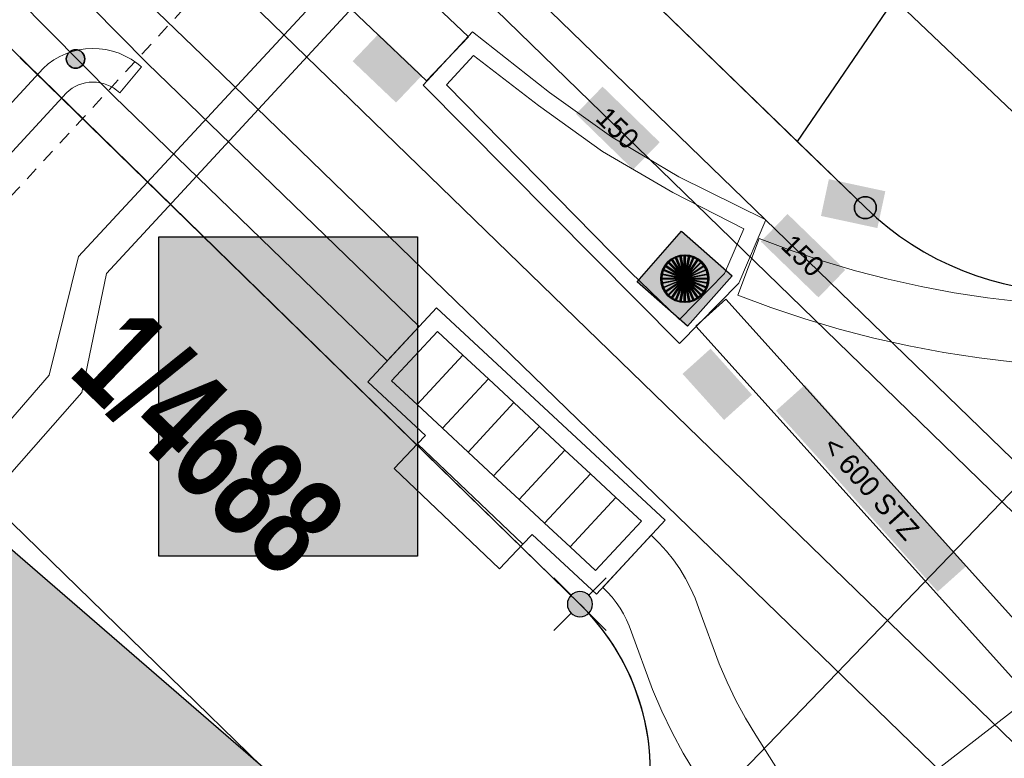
# Model space of a CAD drawing. Header units: metres. Extents: x 2695560 to 2696939, y 1260491 to 1262050.
# Tile 281 of 656: x 2695875 to 2695889, y 1260885 to 1260896. Entities that reach past the tile are written whole.
import ezdxf

# ---------------------------------------------------------------- set-up
doc = ezdxf.new("R2010")
doc.units = ezdxf.units.M
doc.linetypes.add('AUSGEZOGEN', pattern=[0])
doc.linetypes.add('VERDECKT2_S2', pattern=[0.36, 0.2, -0.16])
for name, color, linetype in [('XR$1$AV_Gebäudeflächen (BB)', 7, 'AUSGEZOGEN'), ('XR$1$AV_Grenzpunkte', 7, 'AUSGEZOGEN'), ('XR$1$AV_Grundstück-Nr.', 7, 'AUSGEZOGEN'), ('XR$1$AV_Linien (BB)', 7, 'AUSGEZOGEN'), ('XR$1$AW_LK_Schachtdeckel', 24, 'AUSGEZOGEN'), ('XR$1$EW_LK_Knoten', 1, 'AUSGEZOGEN'), ('XR$1$Liegenschaftsgrenzen', 7, 'AUSGEZOGEN'), ('XR$1$PFAV', 255, 'AUSGEZOGEN'), ('XR$1$PFAW', 255, 'AUSGEZOGEN'), ('XR$1$RAEW', 8, 'AUSGEZOGEN'), ('XR$1$RP_Abstandslinie', 7, 'AUSGEZOGEN')]:
    doc.layers.add(name, color=color, linetype=linetype)
for name, color, linetype, lineweight in [('XR$2$ABW-Flaeche-oberirdisch', 6, 'AUSGEZOGEN', 18), ('XR$2$ABW-Linie-R-ungenau', 4, 'VERDECKT2_S2', 18), ('XR$2$ABW-LinieFlaeche-R-genau', 4, 'AUSGEZOGEN', 18), ('XR$2$ABW-Punkt', 6, 'AUSGEZOGEN', 18), ('XR$2$ELE-Flaeche-oberirdisch', 1, 'AUSGEZOGEN', 18), ('XR$2$ELE-LinieAnker_Strebe', 1, 'AUSGEZOGEN', 18), ('XR$2$ELE-LinieFlaeche-genau', 1, 'AUSGEZOGEN', 18), ('XR$2$GAS-Linie-genau', 12, 'AUSGEZOGEN', 18), ('XR$2$KOM-Linie-U-genau', 91, 'AUSGEZOGEN', 18), ('XR$2$WAS-Linie-genau', 5, 'AUSGEZOGEN', 18), ('XR$2$WEI-Text', 59, 'AUSGEZOGEN', 18)]:
    doc.layers.add(name, color=color, linetype=linetype, lineweight=lineweight)
doc.styles.add('ARIAL', font='arial.ttf')
doc.styles.add('TXT', font='txt')

# ---------------------------------------------------------------- blocks, each defined once
blk = doc.blocks.new('COMPLEXOBJECT_222')
at = {"layer": 'XR$1$AV_Linien (BB)', "color": 7, "linetype": 'AUSGEZOGEN', "transparency": 33554687}
blk.add_line((5886.46, 10893.15), (5885.448, 10894.132), dxfattribs=at)
blk.add_arc((5889.578, 10896.392), 4.498, 226.1136, 312.9036, dxfattribs=at)
blk = doc.blocks.new('COMPLEXOBJECT_234')
at = {"layer": 'XR$1$AV_Linien (BB)', "color": 7, "linetype": 'AUSGEZOGEN', "transparency": 33554687}
blk.add_line((5882.22, 10887.26), (5873.896, 10895.381), dxfattribs=at)
blk.add_arc((5879.765, 10884.762), 3.502, 339.1044, 45.4963, dxfattribs=at)
blk = doc.blocks.new('COMPLEXOBJECT_1313')
at = {"layer": 'XR$1$Liegenschaftsgrenzen', "color": 7, "linetype": 'AUSGEZOGEN', "transparency": 33554687}
blk.add_line((5874.33, 10904.93), (5886.46, 10893.15), dxfattribs=at)
blk.add_arc((5889.578, 10896.392), 4.498, 226.1136, 312.9036, dxfattribs=at)
blk = doc.blocks.new('COMPLEXOBJECT_1314')
at = {"layer": 'XR$1$Liegenschaftsgrenzen', "color": 7, "linetype": 'AUSGEZOGEN', "transparency": 33554687}
blk.add_line((5882.22, 10887.26), (5867.02, 10902.09), dxfattribs=at)
blk.add_arc((5879.766, 10884.762), 3.502, 319.5413, 45.5004, dxfattribs=at)
blk = doc.blocks.new('BWAV19')
at = {"layer": 'XR$1$PFAV', "transparency": 33554687}
blk.add_hatch(color=7, dxfattribs=at).paths.add_polyline_path([(0, 0.24), (-0.024, 0.239), (-0.048, 0.235), (-0.072, 0.229), (-0.095, 0.221), (-0.116, 0.21), (-0.137, 0.197), (-0.156, 0.182), (-0.174, 0.165), (-0.19, 0.147), (-0.204, 0.127), (-0.215, 0.106), (-0.225, 0.083), (-0.232, 0.06), (-0.237, 0.036), (-0.24, 0.012), (-0.24, -0.012), (-0.237, -0.036), (-0.232, -0.06), (-0.225, -0.083), (-0.215, -0.106), (-0.204, -0.127), (-0.19, -0.147), (-0.174, -0.165), (-0.156, -0.182), (-0.137, -0.197), (-0.116, -0.21), (-0.095, -0.221), (-0.072, -0.229), (-0.048, -0.235), (-0.024, -0.239), (0, -0.24), (0.024, -0.239), (0.048, -0.235), (0.072, -0.229), (0.095, -0.221), (0.116, -0.21), (0.137, -0.197), (0.156, -0.182), (0.174, -0.165), (0.19, -0.147), (0.204, -0.127), (0.215, -0.106), (0.225, -0.083), (0.232, -0.06), (0.237, -0.036), (0.24, -0.012), (0.24, 0.012), (0.237, 0.036), (0.232, 0.06), (0.225, 0.083), (0.215, 0.106), (0.204, 0.127), (0.19, 0.147), (0.174, 0.165), (0.156, 0.182), (0.137, 0.197), (0.116, 0.21), (0.095, 0.221), (0.072, 0.229), (0.048, 0.235), (0.024, 0.239)])
at = {"color": 7, "transparency": 33554687}
for p, q in [((-0.5, 0.5), (-0.17, 0.17)), ((0.17, 0.17), (0.5, 0.5)), ((-0.5, -0.5), (-0.17, -0.17)), ((0.17, -0.17), (0.5, -0.5))]:
    blk.add_line(p, q, dxfattribs=at)
for start, end in [(90, 270), (270, 90)]:
    blk.add_arc((0, 0), 0.24, start, end, dxfattribs=at)
blk = doc.blocks.new('BAV15')
at = {"layer": 'XR$1$PFAV', "transparency": 33554687}
blk.add_hatch(color=7, dxfattribs=at).paths.add_polyline_path([(0.5, 0), (0.49, 0.101), (0.459, 0.197), (0.41, 0.286), (0.344, 0.362), (0.264, 0.424), (0.174, 0.469), (0.076, 0.494), (-0.025, 0.499), (-0.125, 0.484), (-0.22, 0.449), (-0.306, 0.395), (-0.379, 0.326), (-0.437, 0.243), (-0.477, 0.15), (-0.497, 0.051), (-0.497, -0.051), (-0.477, -0.15), (-0.437, -0.243), (-0.379, -0.326), (-0.306, -0.395), (-0.22, -0.449), (-0.125, -0.484), (-0.025, -0.499), (0.076, -0.494), (0.174, -0.469), (0.264, -0.424), (0.344, -0.362), (0.41, -0.286), (0.459, -0.197), (0.49, -0.101)])
at = {"color": 7, "transparency": 33554687}
for start, end in [(90, 270), (270, 90)]:
    blk.add_arc((0, 0), 0.5, start, end, dxfattribs=at)
at = {"layer": 'XR$1$PFAV', "transparency": 33554687}
blk.add_circle((0, 0), 0.5, dxfattribs=at)
blk = doc.blocks.new('BAW2087')
at = {"lineweight": 25, "true_color": 0x000000, "transparency": 33554687}
h = blk.add_hatch(color=18, dxfattribs=at)
h.paths.add_polyline_path([(-0.5, 0.5), (-0.5, -0.5), (0.5, -0.5), (0.5, 0.5)])
h.paths.add_polyline_path([(0.337, -0.069), (0.316, -0.136), (0.282, -0.196), (0.237, -0.249), (0.182, -0.292), (0.119, -0.322), (0.052, -0.34), (-0.017, -0.343), (-0.086, -0.333), (-0.151, -0.309), (-0.21, -0.272), (-0.261, -0.224), (-0.301, -0.167), (-0.328, -0.103), (-0.342, -0.035), (-0.342, 0.035), (-0.328, 0.103), (-0.301, 0.167), (-0.261, 0.224), (-0.21, 0.272), (-0.151, 0.309), (-0.086, 0.333), (-0.017, 0.343), (0.052, 0.34), (0.119, 0.322), (0.182, 0.292), (0.237, 0.249), (0.282, 0.196), (0.316, 0.136), (0.337, 0.069), (0.344, 0)], flags=16)
at = {"layer": 'XR$1$PFAW', "lineweight": 25, "transparency": 33554687}
blk.add_hatch(color=7, dxfattribs=at).paths.add_polyline_path([(0.344, 0), (0.337, 0.069), (0.316, 0.136), (0.282, 0.196), (0.237, 0.249), (0.182, 0.292), (0.119, 0.322), (0.052, 0.34), (-0.017, 0.343), (-0.086, 0.333), (-0.151, 0.309), (-0.21, 0.272), (-0.261, 0.224), (-0.301, 0.167), (-0.328, 0.103), (-0.342, 0.035), (-0.342, -0.035), (-0.328, -0.103), (-0.301, -0.167), (-0.261, -0.224), (-0.21, -0.272), (-0.151, -0.309), (-0.086, -0.333), (-0.017, -0.343), (0.052, -0.34), (0.119, -0.322), (0.182, -0.292), (0.237, -0.249), (0.282, -0.196), (0.316, -0.136), (0.337, -0.069)])
at = {"lineweight": 25, "transparency": 33554687}
for p, q in [((-0.5, 0.5, 0.993), (0.5, 0.5, 0.993)), ((-0.5, -0.5, 0.993), (-0.5, 0.5, 0.993)), ((0.5, 0.5, 0.993), (0.5, -0.5, 0.993)), ((0.5, -0.5, 0.993), (-0.5, -0.5, 0.993))]:
    blk.add_line(p, q, dxfattribs=at)
blk.add_circle((0, 0), 0.344, dxfattribs=at)
at = {"layer": 'XR$1$PFAW', "lineweight": 25, "transparency": 33554687}
blk.add_line((-0.5, 0.5), (0.5, 0.5), dxfattribs=at)
at = {"layer": 'XR$1$PFAW', "color": 31, "lineweight": 25, "transparency": 33554687}
for p, q in [((-0.5, -0.5), (-0.5, 0.5)), ((0.5, 0.5), (0.5, -0.5)), ((0.5, -0.5), (-0.5, -0.5))]:
    blk.add_line(p, q, dxfattribs=at)
at = {"layer": 'XR$1$PFAW', "lineweight": 25, "transparency": 33554687}
blk.add_circle((0, 0), 0.344, dxfattribs=at)
blk = doc.blocks.new('BEW957')
at = {"layer": 'XR$1$RAEW', "transparency": 33554687}
blk.add_hatch(color=1, dxfattribs=at).paths.add_polyline_path([(-0.5, 0), (-0.497, -0.051), (-0.49, -0.101), (-0.477, -0.15), (-0.459, -0.197), (-0.437, -0.243), (-0.41, -0.286), (-0.379, -0.326), (-0.344, -0.362), (-0.306, -0.395), (-0.264, -0.424), (-0.22, -0.449), (-0.174, -0.469), (-0.125, -0.484), (-0.076, -0.494), (-0.025, -0.499), (0.025, -0.499), (0.076, -0.494), (0.125, -0.484), (0.174, -0.469), (0.22, -0.449), (0.264, -0.424), (0.306, -0.395), (0.344, -0.362), (0.379, -0.326), (0.41, -0.286), (0.437, -0.243), (0.459, -0.197), (0.477, -0.15), (0.49, -0.101), (0.497, -0.051), (0.5, 0), (0.497, 0.051), (0.49, 0.101), (0.477, 0.15), (0.459, 0.197), (0.437, 0.243), (0.41, 0.286), (0.379, 0.326), (0.344, 0.362), (0.306, 0.395), (0.264, 0.424), (0.22, 0.449), (0.174, 0.469), (0.125, 0.484), (0.076, 0.494), (0.025, 0.499), (-0.025, 0.499), (-0.076, 0.494), (-0.125, 0.484), (-0.174, 0.469), (-0.22, 0.449), (-0.264, 0.424), (-0.306, 0.395), (-0.344, 0.362), (-0.379, 0.326), (-0.41, 0.286), (-0.437, 0.243), (-0.459, 0.197), (-0.477, 0.15), (-0.49, 0.101), (-0.497, 0.051)])
at = {"color": 1, "transparency": 33554687}
for start, end in [(90, 180), (180, 270), (0, 90), (270, 0)]:
    blk.add_arc((0, 0), 0.5, start, end, dxfattribs=at)
at = {"layer": 'XR$1$RAEW', "color": 1, "transparency": 33554687}
blk.add_circle((0, 0), 0.5, dxfattribs=at)
blk = doc.blocks.new('ABW-KONTROLLSCHACHT')
at = {"layer": 'XR$2$ABW-Punkt', "linetype": 'AUSGEZOGEN', "lineweight": 25, "transparency": 33554687}
for points in [[(-134, 323, 2500), (0, 0, 2500), (-194, 291, 2500)], [(-134, 323), (0, 0), (-194, 291)], [(-134, 323, 2500), (-134, 323), (-194, 291), (-194, 291, 2500)], [(-68, 343, 2500), (0, 0, 2500), (-134, 323, 2500)], [(-68, 343), (0, 0), (-134, 323)], [(-68, 343, 2500), (-68, 343), (-134, 323), (-134, 323, 2500)], [(0, 350, 2500), (0, 0, 2500), (-68, 343, 2500)], [(0, 350), (0, 0), (-68, 343)], [(0, 350, 2500), (0, 350), (-68, 343), (-68, 343, 2500)], [(68, 343, 2500), (0, 0, 2500), (0, 350, 2500)], [(68, 343), (0, 0), (0, 350)], [(68, 343, 2500), (68, 343), (0, 350), (0, 350, 2500)], [(134, 323, 2500), (0, 0, 2500), (68, 343, 2500)], [(134, 323), (0, 0), (68, 343)], [(194, 291, 2500), (0, 0, 2500), (134, 323, 2500)], [(194, 291), (0, 0), (134, 323)], [(134, 323, 2500), (134, 323), (68, 343), (68, 343, 2500)], [(194, 291, 2500), (194, 291), (134, 323), (134, 323, 2500)], [(-291, 194, 2500), (0, 0, 2500), (-323, 134, 2500)], [(-291, 194), (0, 0), (-323, 134)], [(-291, 194, 2500), (-291, 194), (-323, 134), (-323, 134, 2500)], [(-247, 247, 2500), (0, 0, 2500), (-291, 194, 2500)], [(-247, 247), (0, 0), (-291, 194)], [(-247, 247, 2500), (-247, 247), (-291, 194), (-291, 194, 2500)], [(-194, 291, 2500), (0, 0, 2500), (-247, 247, 2500)], [(-194, 291), (0, 0), (-247, 247)], [(-194, 291, 2500), (-194, 291), (-247, 247), (-247, 247, 2500)], [(247, 247, 2500), (0, 0, 2500), (194, 291, 2500)], [(247, 247), (0, 0), (194, 291)], [(291, 194, 2500), (0, 0, 2500), (247, 247, 2500)], [(291, 194), (0, 0), (247, 247)], [(323, 134, 2500), (0, 0, 2500), (291, 194, 2500)], [(323, 134), (0, 0), (291, 194)], [(247, 247, 2500), (247, 247), (194, 291), (194, 291, 2500)], [(291, 194, 2500), (291, 194), (247, 247), (247, 247, 2500)], [(323, 134, 2500), (323, 134), (291, 194), (291, 194, 2500)], [(-343, 68, 2500), (0, 0, 2500), (-350, 0, 2500)], [(-343, 68), (0, 0), (-350, 0)], [(-343, 68, 2500), (-343, 68), (-350, 0), (-350, 0, 2500)], [(-350, 0, 2500), (0, 0, 2500), (-343, -68, 2500)], [(-350, 0), (0, 0), (-343, -68)], [(-323, 134, 2500), (0, 0, 2500), (-343, 68, 2500)], [(-323, 134), (0, 0), (-343, 68)], [(-323, 134, 2500), (-323, 134), (-343, 68), (-343, 68, 2500)], [(-343, -68, 2500), (0, 0, 2500), (-323, -134, 2500)], [(-343, -68), (0, 0), (-323, -134)], [(-323, -134, 2500), (0, 0, 2500), (-291, -194, 2500)], [(-323, -134), (0, 0), (-291, -194)], [(-291, -194, 2500), (0, 0, 2500), (-247, -247, 2500)], [(-291, -194), (0, 0), (-247, -247)], [(-247, -247, 2500), (0, 0, 2500), (-194, -291, 2500)], [(-247, -247), (0, 0), (-194, -291)], [(-194, -291, 2500), (0, 0, 2500), (-134, -323, 2500)], [(-194, -291), (0, 0), (-134, -323)], [(-134, -323, 2500), (0, 0, 2500), (-68, -343, 2500)], [(-134, -323), (0, 0), (-68, -343)], [(-68, -343, 2500), (0, 0, 2500), (0, -350, 2500)], [(-68, -343), (0, 0), (0, -350)], [(343, 68, 2500), (0, 0, 2500), (323, 134, 2500)], [(343, 68), (0, 0), (323, 134)], [(350, 0, 2500), (0, 0, 2500), (343, 68, 2500)], [(350, 0), (0, 0), (343, 68)], [(0, -350, 2500), (0, 0, 2500), (68, -343, 2500)], [(68, -343, 2500), (0, 0, 2500), (134, -323, 2500)], [(134, -323, 2500), (0, 0, 2500), (194, -291, 2500)], [(194, -291, 2500), (0, 0, 2500), (247, -247, 2500)], [(247, -247, 2500), (0, 0, 2500), (291, -194, 2500)], [(291, -194, 2500), (0, 0, 2500), (323, -134, 2500)], [(323, -134, 2500), (0, 0, 2500), (343, -68, 2500)], [(343, -68, 2500), (0, 0, 2500), (350, 0, 2500)], [(0, -350), (0, 0), (68, -343)], [(68, -343), (0, 0), (134, -323)], [(134, -323), (0, 0), (194, -291)], [(194, -291), (0, 0), (247, -247)], [(247, -247), (0, 0), (291, -194)], [(291, -194), (0, 0), (323, -134)], [(323, -134), (0, 0), (343, -68)], [(343, -68), (0, 0), (350, 0)], [(343, 68, 2500), (343, 68), (323, 134), (323, 134, 2500)], [(350, 0, 2500), (350, 0), (343, 68), (343, 68, 2500)], [(-350, 0, 2500), (-350, 0), (-343, -68), (-343, -68, 2500)], [(-343, -68, 2500), (-343, -68), (-323, -134), (-323, -134, 2500)], [(-323, -134, 2500), (-323, -134), (-291, -194), (-291, -194, 2500)], [(291, -194, 2500), (291, -194), (323, -134), (323, -134, 2500)], [(323, -134, 2500), (323, -134), (343, -68), (343, -68, 2500)], [(343, -68, 2500), (343, -68), (350, 0), (350, 0, 2500)], [(-291, -194, 2500), (-291, -194), (-247, -247), (-247, -247, 2500)], [(-247, -247, 2500), (-247, -247), (-194, -291), (-194, -291, 2500)], [(-194, -291, 2500), (-194, -291), (-134, -323), (-134, -323, 2500)], [(134, -323, 2500), (134, -323), (194, -291), (194, -291, 2500)], [(194, -291, 2500), (194, -291), (247, -247), (247, -247, 2500)], [(247, -247, 2500), (247, -247), (291, -194), (291, -194, 2500)], [(-134, -323, 2500), (-134, -323), (-68, -343), (-68, -343, 2500)], [(-68, -343, 2500), (-68, -343), (0, -350), (0, -350, 2500)], [(0, -350, 2500), (0, -350), (68, -343), (68, -343, 2500)], [(68, -343, 2500), (68, -343), (134, -323), (134, -323, 2500)]]:
    blk.add_3dface(points, dxfattribs=at)
blk = doc.blocks.new('ABW-DECKEL')
at = {"layer": 'XR$2$ABW-Punkt', "linetype": 'AUSGEZOGEN', "lineweight": 25, "transparency": 33554687}
for points in [[(-134, 323, 2500), (0, 0, 2500), (-194, 291, 2500)], [(-134, 323), (0, 0), (-194, 291)], [(-134, 323, 2500), (-134, 323), (-194, 291), (-194, 291, 2500)], [(-68, 343, 2500), (0, 0, 2500), (-134, 323, 2500)], [(-68, 343), (0, 0), (-134, 323)], [(-68, 343, 2500), (-68, 343), (-134, 323), (-134, 323, 2500)], [(0, 350, 2500), (0, 0, 2500), (-68, 343, 2500)], [(0, 350), (0, 0), (-68, 343)], [(0, 350, 2500), (0, 350), (-68, 343), (-68, 343, 2500)], [(68, 343, 2500), (0, 0, 2500), (0, 350, 2500)], [(68, 343), (0, 0), (0, 350)], [(68, 343, 2500), (68, 343), (0, 350), (0, 350, 2500)], [(134, 323, 2500), (0, 0, 2500), (68, 343, 2500)], [(134, 323), (0, 0), (68, 343)], [(194, 291, 2500), (0, 0, 2500), (134, 323, 2500)], [(194, 291), (0, 0), (134, 323)], [(134, 323, 2500), (134, 323), (68, 343), (68, 343, 2500)], [(194, 291, 2500), (194, 291), (134, 323), (134, 323, 2500)], [(-291, 194, 2500), (0, 0, 2500), (-323, 134, 2500)], [(-291, 194), (0, 0), (-323, 134)], [(-291, 194, 2500), (-291, 194), (-323, 134), (-323, 134, 2500)], [(-247, 247, 2500), (0, 0, 2500), (-291, 194, 2500)], [(-247, 247), (0, 0), (-291, 194)], [(-247, 247, 2500), (-247, 247), (-291, 194), (-291, 194, 2500)], [(-194, 291, 2500), (0, 0, 2500), (-247, 247, 2500)], [(-194, 291), (0, 0), (-247, 247)], [(-194, 291, 2500), (-194, 291), (-247, 247), (-247, 247, 2500)], [(247, 247, 2500), (0, 0, 2500), (194, 291, 2500)], [(247, 247), (0, 0), (194, 291)], [(291, 194, 2500), (0, 0, 2500), (247, 247, 2500)], [(291, 194), (0, 0), (247, 247)], [(323, 134, 2500), (0, 0, 2500), (291, 194, 2500)], [(323, 134), (0, 0), (291, 194)], [(247, 247, 2500), (247, 247), (194, 291), (194, 291, 2500)], [(291, 194, 2500), (291, 194), (247, 247), (247, 247, 2500)], [(323, 134, 2500), (323, 134), (291, 194), (291, 194, 2500)], [(-343, 68, 2500), (0, 0, 2500), (-350, 0, 2500)], [(-343, 68), (0, 0), (-350, 0)], [(-343, 68, 2500), (-343, 68), (-350, 0), (-350, 0, 2500)], [(-350, 0, 2500), (0, 0, 2500), (-343, -68, 2500)], [(-350, 0), (0, 0), (-343, -68)], [(-323, 134, 2500), (0, 0, 2500), (-343, 68, 2500)], [(-323, 134), (0, 0), (-343, 68)], [(-323, 134, 2500), (-323, 134), (-343, 68), (-343, 68, 2500)], [(-343, -68, 2500), (0, 0, 2500), (-323, -134, 2500)], [(-343, -68), (0, 0), (-323, -134)], [(-323, -134, 2500), (0, 0, 2500), (-291, -194, 2500)], [(-323, -134), (0, 0), (-291, -194)], [(-291, -194, 2500), (0, 0, 2500), (-247, -247, 2500)], [(-291, -194), (0, 0), (-247, -247)], [(-247, -247, 2500), (0, 0, 2500), (-194, -291, 2500)], [(-247, -247), (0, 0), (-194, -291)], [(-194, -291, 2500), (0, 0, 2500), (-134, -323, 2500)], [(-194, -291), (0, 0), (-134, -323)], [(-134, -323, 2500), (0, 0, 2500), (-68, -343, 2500)], [(-134, -323), (0, 0), (-68, -343)], [(-68, -343, 2500), (0, 0, 2500), (0, -350, 2500)], [(-68, -343), (0, 0), (0, -350)], [(343, 68, 2500), (0, 0, 2500), (323, 134, 2500)], [(343, 68), (0, 0), (323, 134)], [(350, 0, 2500), (0, 0, 2500), (343, 68, 2500)], [(350, 0), (0, 0), (343, 68)], [(0, -350, 2500), (0, 0, 2500), (68, -343, 2500)], [(68, -343, 2500), (0, 0, 2500), (134, -323, 2500)], [(134, -323, 2500), (0, 0, 2500), (194, -291, 2500)], [(194, -291, 2500), (0, 0, 2500), (247, -247, 2500)], [(247, -247, 2500), (0, 0, 2500), (291, -194, 2500)], [(291, -194, 2500), (0, 0, 2500), (323, -134, 2500)], [(323, -134, 2500), (0, 0, 2500), (343, -68, 2500)], [(343, -68, 2500), (0, 0, 2500), (350, 0, 2500)], [(0, -350), (0, 0), (68, -343)], [(68, -343), (0, 0), (134, -323)], [(134, -323), (0, 0), (194, -291)], [(194, -291), (0, 0), (247, -247)], [(247, -247), (0, 0), (291, -194)], [(291, -194), (0, 0), (323, -134)], [(323, -134), (0, 0), (343, -68)], [(343, -68), (0, 0), (350, 0)], [(343, 68, 2500), (343, 68), (323, 134), (323, 134, 2500)], [(350, 0, 2500), (350, 0), (343, 68), (343, 68, 2500)], [(-350, 0, 2500), (-350, 0), (-343, -68), (-343, -68, 2500)], [(-343, -68, 2500), (-343, -68), (-323, -134), (-323, -134, 2500)], [(-323, -134, 2500), (-323, -134), (-291, -194), (-291, -194, 2500)], [(291, -194, 2500), (291, -194), (323, -134), (323, -134, 2500)], [(323, -134, 2500), (323, -134), (343, -68), (343, -68, 2500)], [(343, -68, 2500), (343, -68), (350, 0), (350, 0, 2500)], [(-291, -194, 2500), (-291, -194), (-247, -247), (-247, -247, 2500)], [(-247, -247, 2500), (-247, -247), (-194, -291), (-194, -291, 2500)], [(-194, -291, 2500), (-194, -291), (-134, -323), (-134, -323, 2500)], [(134, -323, 2500), (134, -323), (194, -291), (194, -291, 2500)], [(194, -291, 2500), (194, -291), (247, -247), (247, -247, 2500)], [(247, -247, 2500), (247, -247), (291, -194), (291, -194, 2500)], [(-134, -323, 2500), (-134, -323), (-68, -343), (-68, -343, 2500)], [(-68, -343, 2500), (-68, -343), (0, -350), (0, -350, 2500)], [(0, -350, 2500), (0, -350), (68, -343), (68, -343, 2500)], [(68, -343, 2500), (68, -343), (134, -323), (134, -323, 2500)]]:
    blk.add_3dface(points, dxfattribs=at)

msp = doc.modelspace()

# ---------------------------------------------------------------- hatches: boundary and pattern name
at = {"transparency": 33554687}
for points in [[(2695880.198, 1260895.541), (2695879.812, 1260895.136), (2695880.458, 1260894.521), (2695880.844, 1260894.926)], [(2695883.526, 1260894.758), (2695883.131, 1260894.352), (2695883.98, 1260893.526), (2695884.375, 1260893.932)], [(2695886.888, 1260893.384), (2695886.771, 1260892.837), (2695887.609, 1260892.657), (2695887.727, 1260893.204)], [(2695886.274, 1260892.866), (2695885.877, 1260892.457), (2695886.734, 1260891.626), (2695887.131, 1260892.035)], [(2695876.935, 1260892.529), (2695876.935, 1260887.781), (2695880.776, 1260887.781), (2695880.776, 1260892.529)], [(2695885.13, 1260890.865), (2695884.714, 1260890.491), (2695885.331, 1260889.806), (2695885.746, 1260890.18)], [(2695886.531, 1260890.327), (2695886.102, 1260889.943), (2695888.505, 1260887.255), (2695888.934, 1260887.639)]]:
    msp.add_hatch(color=7, dxfattribs=at).paths.add_polyline_path(points)
at = {"layer": 'XR$1$AV_Gebäudeflächen (BB)', "true_color": 0xd2d2d2, "transparency": 33554687}
msp.add_hatch(color=254, dxfattribs=at).paths.add_polyline_path([(2695861.319, 1260883.793), (2695863.334, 1260882.05), (2695863.17, 1260881.861), (2695871.203, 1260874.924), (2695878.642, 1260883.572), (2695879.105, 1260884.11), (2695866.142, 1260895.324), (2695862.736, 1260891.366), (2695861.771, 1260890.203), (2695858.406, 1260886.313)])

# ---------------------------------------------------------------- linework, layer by layer
at = {"color": 24, "lineweight": -3, "transparency": 33554687}
msp.add_lwpolyline([(2695876.935, 1260892.529), (2695880.776, 1260892.529), (2695880.776, 1260887.781), (2695876.935, 1260887.781), (2695876.935, 1260892.529)], close=True, dxfattribs=at)
at = {"layer": 'XR$1$AV_Linien (BB)', "color": 7, "linetype": 'AUSGEZOGEN', "transparency": 33554687}
msp.add_line((2695889.285, 1260898.143), (2695886.418, 1260893.942), dxfattribs=at)
for points in [[(2695886.418, 1260893.942), (2695875.3, 1260904.74), (2695873.33, 1260906.66), (2695862.041, 1260917.688)], [(2695861.319, 1260883.793), (2695858.406, 1260886.313), (2695861.771, 1260890.203), (2695862.736, 1260891.366), (2695866.142, 1260895.324), (2695879.105, 1260884.11), (2695878.642, 1260883.572)]]:
    msp.add_lwpolyline(points, dxfattribs=at)
at = {"layer": 'XR$1$Liegenschaftsgrenzen', "color": 7, "linetype": 'AUSGEZOGEN', "transparency": 33554687}
msp.add_line((2695893.61, 1260892.907), (2695883.4, 1260882.3), dxfattribs=at)
at = {"layer": 'XR$1$RP_Abstandslinie', "color": 7, "linetype": 'AUSGEZOGEN', "transparency": 33554687}
msp.add_lwpolyline([(2695856.7, 1260860.13), (2695857.75, 1260859.23), (2695879.05, 1260884.09), (2695849.73, 1260912.66), (2695820.73, 1260940.94), (2695782.41, 1260978.28), (2695744.56, 1261015.18)], dxfattribs=at)
at = {"layer": 'XR$2$ABW-Flaeche-oberirdisch', "transparency": 33554687}
for points in [[(2695881.595, 1260895.574), (2695880.859, 1260894.78), (2695884.669, 1260890.944), (2695885.551, 1260891.84), (2695885.952, 1260892.778), (2695884.66, 1260893.42), (2695883.66, 1260894.011), (2695882.736, 1260894.673), (2695881.595, 1260895.574)], [(2695881.608, 1260895.22), (2695881.205, 1260894.785), (2695883.941, 1260892), (2695884.668, 1260891.299), (2695885.339, 1260891.981), (2695885.624, 1260892.646), (2695884.57, 1260893.187), (2695883.526, 1260893.793), (2695882.574, 1260894.476), (2695881.608, 1260895.22)]]:
    msp.add_lwpolyline(points, close=True, dxfattribs=at)
at = {"layer": 'XR$2$ABW-Linie-R-ungenau', "linetype": 'VERDECKT2_S2', "transparency": 33554687}
msp.add_lwpolyline([(2695872.049, 1260890.211), (2695878.287, 1260896.984), (2695878.287, 1260897.354)], dxfattribs=at)
at = {"layer": 'XR$2$ABW-LinieFlaeche-R-genau', "linetype": 'AUSGEZOGEN', "transparency": 33554687}
for points in [[(2695880.912, 1260894.846), (2695878.16, 1260897.462), (2695826.413, 1260946.698), (2695827.033, 1260947.35), (2695878.78, 1260898.114), (2695881.532, 1260895.498), (2695880.912, 1260894.846)], [(2695890.584, 1260884.901), (2695884.912, 1260891.2), (2695885.358, 1260891.602), (2695891.03, 1260885.303), (2695890.584, 1260884.901)]]:
    msp.add_lwpolyline(points, close=True, dxfattribs=at)
msp.add_lwpolyline([(2695889.644, 1260890.667), (2695889.123, 1260890.728), (2695888.598, 1260890.807), (2695888.075, 1260890.905), (2695887.556, 1260891.022), (2695887.041, 1260891.155), (2695886.532, 1260891.307), (2695886.027, 1260891.477), (2695885.537, 1260891.661), (2695885.853, 1260892.503), (2695886.329, 1260892.325), (2695886.804, 1260892.165), (2695887.283, 1260892.023), (2695887.768, 1260891.896), (2695888.257, 1260891.787), (2695888.748, 1260891.695), (2695889.243, 1260891.62), (2695889.748, 1260891.561)], dxfattribs=at)
at = {"layer": 'XR$2$ELE-Flaeche-oberirdisch', "transparency": 33554687}
for points in [[(2695880.8, 1260891.196), (2695876.76, 1260895.107), (2695873.874, 1260898.027), (2695872.855, 1260899.058), (2695871.912, 1260900.012), (2695871.414, 1260899.52), (2695872.357, 1260898.566), (2695873.376, 1260897.535), (2695876.268, 1260894.609), (2695880.324, 1260890.683), (2695880.8, 1260891.196)], [(2695876.298, 1260896.474), (2695876.643, 1260896.132), (2695877.718, 1260895.092), (2695891.732, 1260881.496), (2695891.968, 1260881.27), (2695892.7, 1260882.038), (2695892.466, 1260882.26), (2695878.456, 1260895.852), (2695877.385, 1260896.89), (2695877.044, 1260897.227), (2695876.298, 1260896.474)], [(2695880.037, 1260890.374), (2695880.897, 1260889.575), (2695880.778, 1260889.45), (2695882.343, 1260887.961), (2695882.48, 1260888.105), (2695883.436, 1260887.216), (2695884.457, 1260888.315), (2695881.058, 1260891.473), (2695880.037, 1260890.374)], [(2695880.778, 1260889.45), (2695880.43, 1260889.084), (2695881.995, 1260887.595), (2695882.343, 1260887.961), (2695880.778, 1260889.45)]]:
    msp.add_lwpolyline(points, close=True, dxfattribs=at)
msp.add_lwpolyline([(2695887.103, 1260883.058), (2695885.802, 1260885.121), (2695885.648, 1260885.377), (2695885.506, 1260885.64), (2695885.376, 1260885.909), (2695885.257, 1260886.183), (2695884.957, 1260887.003), (2695884.9, 1260887.157), (2695884.833, 1260887.307), (2695884.757, 1260887.452), (2695884.672, 1260887.592), (2695884.578, 1260887.727), (2695884.477, 1260887.856), (2695884.367, 1260887.978), (2695884.25, 1260888.093), (2695883.529, 1260887.316), (2695883.6, 1260887.246), (2695883.667, 1260887.172), (2695883.728, 1260887.094), (2695883.785, 1260887.012), (2695883.836, 1260886.927), (2695883.882, 1260886.839), (2695883.922, 1260886.747), (2695883.956, 1260886.654), (2695884.267, 1260885.803), (2695884.405, 1260885.48), (2695884.558, 1260885.165), (2695884.725, 1260884.856), (2695884.906, 1260884.555)], dxfattribs=at)
at = {"layer": 'XR$2$ELE-LinieAnker_Strebe', "transparency": 33554687}
for points in [[(2695880.39, 1260890.387), (2695881.071, 1260891.12), (2695881.45, 1260890.767), (2695880.769, 1260890.035), (2695880.39, 1260890.387)], [(2695880.769, 1260890.035), (2695881.45, 1260890.767), (2695881.829, 1260890.415), (2695881.148, 1260889.682), (2695880.769, 1260890.035)], [(2695881.148, 1260889.682), (2695881.829, 1260890.415), (2695882.208, 1260890.063), (2695881.527, 1260889.33), (2695881.148, 1260889.682)], [(2695881.527, 1260889.33), (2695882.208, 1260890.063), (2695882.587, 1260889.711), (2695881.906, 1260888.978), (2695881.527, 1260889.33)], [(2695881.906, 1260888.978), (2695882.587, 1260889.711), (2695882.966, 1260889.358), (2695882.286, 1260888.626), (2695881.906, 1260888.978)], [(2695882.286, 1260888.626), (2695882.966, 1260889.358), (2695883.345, 1260889.006), (2695882.665, 1260888.273), (2695882.286, 1260888.626)], [(2695882.665, 1260888.273), (2695883.345, 1260889.006), (2695883.724, 1260888.654), (2695883.044, 1260887.921), (2695882.665, 1260888.273)], [(2695883.044, 1260887.921), (2695883.724, 1260888.654), (2695884.104, 1260888.302), (2695883.423, 1260887.569), (2695883.044, 1260887.921)]]:
    msp.add_lwpolyline(points, close=True, dxfattribs=at)
at = {"layer": 'XR$2$ELE-LinieFlaeche-genau', "linetype": 'AUSGEZOGEN', "transparency": 33554687}
msp.add_lwpolyline([(2695871.344, 1260890.83), (2695875.213, 1260895.028), (2695875.291, 1260895.096), (2695875.374, 1260895.155), (2695875.461, 1260895.204), (2695875.552, 1260895.247), (2695875.648, 1260895.28), (2695875.745, 1260895.304), (2695875.845, 1260895.32), (2695875.947, 1260895.325), (2695876.047, 1260895.321), (2695876.147, 1260895.308), (2695876.246, 1260895.286), (2695876.342, 1260895.253), (2695876.434, 1260895.213), (2695876.523, 1260895.164), (2695876.605, 1260895.108), (2695876.674, 1260895.05), (2695876.354, 1260894.666), (2695876.303, 1260894.708), (2695876.259, 1260894.738), (2695876.212, 1260894.765), (2695876.162, 1260894.787), (2695876.11, 1260894.804), (2695876.059, 1260894.816), (2695876.005, 1260894.823), (2695875.951, 1260894.825), (2695875.897, 1260894.822), (2695875.845, 1260894.814), (2695875.79, 1260894.8), (2695875.74, 1260894.783), (2695875.691, 1260894.76), (2695875.644, 1260894.733), (2695875.601, 1260894.702), (2695875.561, 1260894.668), (2695871.712, 1260890.492)], dxfattribs=at)
at = {"layer": 'XR$2$GAS-Linie-genau', "linetype": 'AUSGEZOGEN', "transparency": 33554687}
for points in [[(2695880.838, 1260897.737), (2695891.048, 1260887.835), (2695891.665, 1260887.068)], [(2695880.711, 1260897.599), (2695875.74, 1260892.235), (2695875.304, 1260890.47), (2695873.777, 1260888.716)], [(2695891.665, 1260887.068), (2695887.961, 1260884.199), (2695884.305, 1260879.93), (2695880.442, 1260875.5)]]:
    msp.add_lwpolyline(points, dxfattribs=at)
at = {"layer": 'XR$2$KOM-Linie-U-genau', "linetype": 'AUSGEZOGEN', "transparency": 33554687}
msp.add_line((2695891.634, 1260892.468), (2695880.72, 1260902.855), dxfattribs=at)
at = {"layer": 'XR$2$WAS-Linie-genau', "linetype": 'AUSGEZOGEN', "transparency": 33554687}
msp.add_line((2695890.117, 1260887.951), (2695880.799, 1260897.01), dxfattribs=at)
msp.add_lwpolyline([(2695880.672, 1260896.872), (2695876.155, 1260891.98), (2695875.788, 1260890.212), (2695874.17, 1260888.376)], dxfattribs=at)

# ---------------------------------------------------------------- block references
at = {"layer": 'XR$1$AV_Grenzpunkte', "color": 7, "linetype": 'AUSGEZOGEN', "lineweight": -3, "transparency": 33554687}
for name, p, xscale, yscale in [('BAV15', (2695887.43, 1260892.96), 0.3249999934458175, 0.3249999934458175), ('BWAV19', (2695883.19, 1260887.07), 0.7800000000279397, 0.7800000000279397)]:
    msp.add_blockref(name, p, dxfattribs=dict(at, xscale=xscale, yscale=yscale))
at = {"layer": 'XR$1$AV_Linien (BB)', "color": 7, "linetype": 'AUSGEZOGEN', "lineweight": -3, "transparency": 33554687}
for name in ['COMPLEXOBJECT_234', 'COMPLEXOBJECT_222']:
    msp.add_blockref(name, (2690000.97, 1249999.81), dxfattribs=at)
at = {"layer": 'XR$1$AW_LK_Schachtdeckel', "color": 24, "linetype": 'AUSGEZOGEN', "lineweight": -3, "transparency": 33554687, "rotation": 228.542755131}
msp.add_blockref('BAW2087', (2695884.744, 1260891.904), dxfattribs=at)
at = {"layer": 'XR$1$EW_LK_Knoten', "color": 1, "linetype": 'AUSGEZOGEN', "lineweight": -3, "transparency": 33554687, "xscale": 0.2749999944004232, "yscale": 0.2749999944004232}
msp.add_blockref('BEW957', (2695875.696, 1260895.169), dxfattribs=at)
at = {"layer": 'XR$1$Liegenschaftsgrenzen', "color": 7, "linetype": 'AUSGEZOGEN', "lineweight": -3, "transparency": 33554687}
for name in ['COMPLEXOBJECT_1313', 'COMPLEXOBJECT_1314']:
    msp.add_blockref(name, (2690000.97, 1249999.81), dxfattribs=at)
at = {"layer": 'XR$2$ABW-Punkt', "color": 6, "linetype": 'AUSGEZOGEN', "lineweight": 18, "transparency": 33554687, "xscale": 0.001, "yscale": 0.001, "zscale": 0.001, "rotation": 360}
for name, p in [('ABW-DECKEL', (2695884.74, 1260891.904)), ('ABW-KONTROLLSCHACHT', (2695884.755, 1260891.906))]:
    msp.add_blockref(name, p, dxfattribs=at)

# ---------------------------------------------------------------- texts
at = {"layer": 'XR$1$AV_Grundstück-Nr.', "color": 7, "transparency": 33554687, "insert": (2695877.668, 1260889.468), "char_height": 1.48491, "width": 4.98214, "attachment_point": 5, "rotation": 316.0638, "style": 'ARIAL'}
msp.add_mtext('\\A1;{\\fArial|i0|b1;\\H1.484908;\\W0.700000;\\C7;1/4688}\\P', dxfattribs=at)
at = {"layer": 'XR$2$WEI-Text', "transparency": 33554687, "char_height": 0.3, "attachment_point": 5, "style": 'TXT'}
for s, insert, width, rotation in [('\\W1.00;150', (2695883.749, 1260894.142), 0.9119, 315.9), ('\\W1.00;150', (2695886.5, 1260892.246), 0.9119, 315.9), ('\\W1.00;<\\~600\\~STZ', (2695887.514, 1260888.791), 2.62619, 311.8)]:
    msp.add_mtext(s, dxfattribs=dict(at, insert=insert, width=width, rotation=rotation))

doc.saveas('drawing.dxf')
